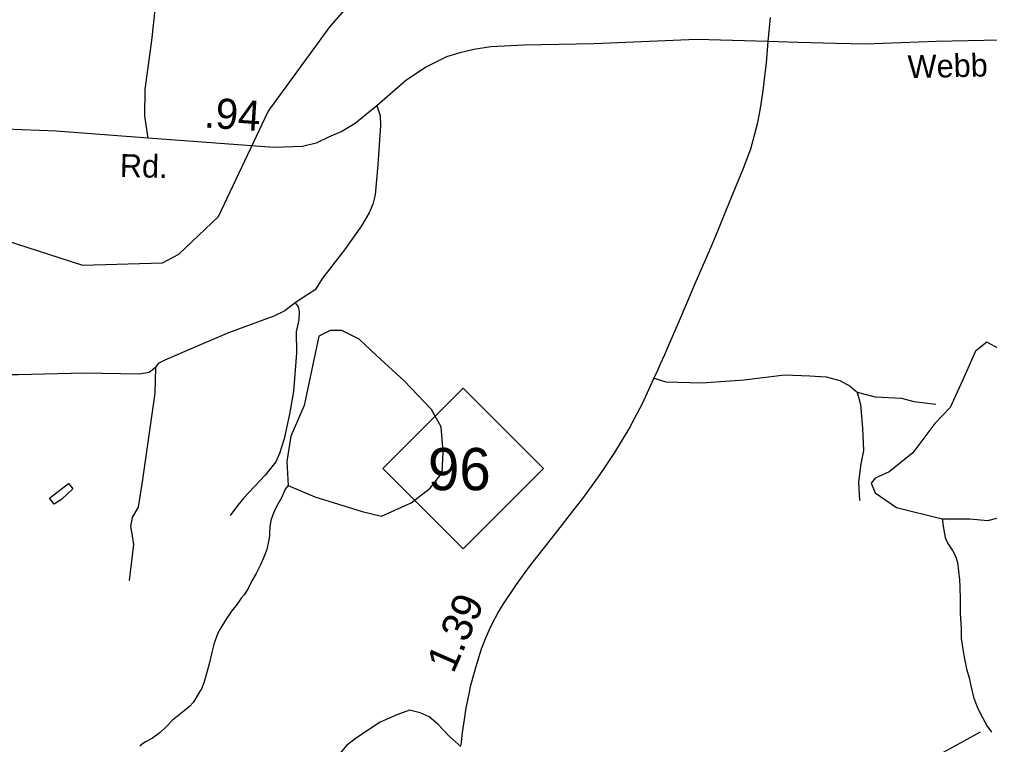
# Model space of a CAD drawing. Extents: x 2082433 to 2279600, y 546599 to 755198.
# Drawn here: x 2170889 to 2174911, y 598585 to 601594 of the extents above; entities that cross this region are included whole.
import ezdxf

# ---------------------------------------------------------------- set-up
doc = ezdxf.new("R2010")
doc.units = 0
for name, color, linetype in [('Exist Hydrographic Creek Single Shore', 7, 'Continuous'), ('Exist Hydrographic Misc Water Feature', 7, 'Continuous'), ('Exist Hydrographic Pond Under 1500 Sq Ft', 7, 'Continuous'), ('Exist Road Non-System Type 51', 7, 'Continuous'), ('Exist Road Primary NC Attributed', 7, 'Continuous'), ('Exist Road Primary NC Service Mileage Hundredths English Label', 7, 'Continuous'), ('Exist Road Primary NC Shield CELL', 7, 'Continuous'), ('Exist Road Primary NC Shield Number Label', 7, 'Continuous'), ('Exist Road Primary NC Structure Standard Bridge Number Label', 7, 'Continuous'), ('Exist Road Secondary Mileage Hundredths English Label', 7, 'Continuous'), ('Exist Road Secondary Type 51 Attributed', 7, 'Continuous'), ('Exist Road Secondary Type 51 Label', 7, 'Continuous')]:
    doc.layers.add(name, color=color, linetype=linetype)

msp = doc.modelspace()

# ---------------------------------------------------------------- linework, layer by layer
at = {"layer": 'Exist Hydrographic Creek Single Shore'}
for points in [[(2169314.7, 599480.3), (2169463.8, 599756.1), (2169535.8, 600190.9), (2169651.8, 600349.3), (2169883.7, 600557.8), (2170024.8, 600633.6), (2170465.7, 600746.1), (2170640.8, 600739.3), (2171149.8, 600574.8), (2171482.8, 600584.5), (2171549.8, 600619.2), (2171714.9, 600776.6), (2171920.8, 601212), (2172177.9, 601564.3), (2172475.8, 601906), (2173106.3, 602222.5)], [(2172003.6, 599660.1), (2171990.6, 599645.3), (2171974.8, 599609.2), (2171958.8, 599579.2), (2171949, 599561.2), (2171938.9, 599538.8), (2171931.1, 599514.8), (2171927.7, 599488.9), (2171925.8, 599464.9), (2171925.6, 599450.7), (2171921.9, 599427), (2171914.1, 599394.9), (2171902, 599362.7), (2171888.1, 599330.7), (2171870.7, 599294.8), (2171852.8, 599264.6), (2171837, 599232.6), (2171821, 599206.2), (2171808.9, 599192.2), (2171791.3, 599168.1), (2171767.7, 599138), (2171743.7, 599101.9), (2171724, 599070), (2171712.2, 599047.8), (2171696.4, 599005.6), (2171686.5, 598967.7), (2171677.1, 598925.8), (2171667.2, 598889.6), (2171653.1, 598841.4), (2171643.5, 598815.8), (2171635.9, 598803.5), (2171619.7, 598777.6), (2171609.8, 598759.6), (2171593.8, 598743.3), (2171571.7, 598725.2), (2171524.1, 598686.9), (2171496.2, 598656.7), (2171472.4, 598634.7), (2171440.7, 598612.3), (2171414.6, 598598.4), (2171398.8, 598588.2), (2171388.8, 598578)], [(2174714, 599521.4), (2174720.1, 599482.7), (2174724.6, 599458.9), (2174726.4, 599444.8), (2174732.8, 599430.9), (2174740.6, 599414.7), (2174756.6, 599390.8), (2174769.3, 599367), (2174777.3, 599341), (2174781.4, 599305.1), (2174785.7, 599269.2), (2174787.7, 599241.3), (2174788.3, 599185.3), (2174788.3, 599129.3), (2174792.9, 599067.4), (2174793.1, 599025.2), (2174799.4, 598981.2), (2174805.2, 598947.5), (2174815.4, 598899.3), (2174825.7, 598861.6), (2174834.3, 598823.4), (2174844.3, 598781.8), (2174860.3, 598737.6), (2174881, 598698), (2174901.3, 598662.1), (2174919.2, 598636.3)]]:
    msp.add_lwpolyline(points, dxfattribs=at)
at = {"layer": 'Exist Hydrographic Misc Water Feature'}
msp.add_lwpolyline([(2171064.8, 599603.9), (2171033.2, 599582), (2171013.1, 599607.7), (2171092.9, 599668.2), (2171110.5, 599646.1), (2171064.8, 599603.9)], dxfattribs=at)
at = {"layer": 'Exist Hydrographic Pond Under 1500 Sq Ft'}
msp.add_lwpolyline([(2172003.6, 599660.1), (2172113.6, 599612.4), (2172309.6, 599552.5), (2172389.6, 599532.5), (2172513.6, 599588.4), (2172592.3, 599649.6), (2172641.6, 599712.3), (2172645.6, 599800.2), (2172637.6, 599904.1), (2172597.6, 599976), (2172484, 600094.2), (2172369.6, 600199.7), (2172297.6, 600267.7), (2172225.6, 600303.6), (2172177.6, 600303.6), (2172129.6, 600279.7), (2172069, 599992), (2172013.6, 599864.1), (2171997.6, 599760.2)], close=True, dxfattribs=at)
msp.add_lwpolyline([(2174950.7, 600227.7), (2174900, 600254.7), (2174852.6, 600217.5), (2174798.5, 600095.9), (2174747.7, 599984.3), (2174683.5, 599916.8), (2174592.1, 599795.1), (2174494, 599717.4), (2174436.5, 599690.3), (2174419.6, 599670.1), (2174436.5, 599629.5), (2174524.5, 599568.7), (2174714, 599521.4), (2174828.9, 599521.4), (2174903.4, 599514.6), (2174940.6, 599524.8)], dxfattribs=at)
at = {"layer": 'Exist Road Non-System Type 51'}
for points in [[(2171423.3, 601101), (2171408.4, 601193.1), (2171409.7, 601302.8), (2171437.5, 601506), (2171453.7, 601645.5)], [(2172370.7, 601235.1), (2172384.2, 601195.8), (2172385.6, 601153.8), (2172374.7, 600989.9), (2172363.2, 600865.3), (2172353.8, 600827.4), (2172338.9, 600790.8), (2172307.7, 600736.7), (2172236.6, 600637.8), (2172145.2, 600519.9), (2172114.7, 600472.5), (2172089, 600454.9), (2172032.1, 600418.4)], [(2172032.1, 600418.4), (2171989.4, 600384.5), (2171943.4, 600362.8), (2171755.1, 600293.8), (2171584.4, 600220.6), (2171491.7, 600180), (2171464.6, 600166.4), (2171453.7, 600150.2)], [(2172032.1, 600418.4), (2172044.3, 600400.8), (2172048.3, 600381.8), (2172047, 600347.9), (2172036.1, 600297.8), (2172037.5, 600211.1), (2172024.6, 600050), (2172008.4, 599956.5), (2171986, 599853.6), (2171967.1, 599792.6), (2171952.2, 599758.8), (2171908.1, 599703.2), (2171818.7, 599608.4), (2171794.4, 599578.6), (2171763.2, 599535.3)], [(2171453.7, 600150.2), (2171426.6, 600128.5), (2171386, 600121.7), (2171157.1, 600125.8), (2170883.5, 600119), (2170725.7, 600119), (2170635, 600119), (2170564.5, 600110.9), (2170500.9, 600105.5), (2170410.1, 600102.8)], [(2171453.7, 600150.2), (2171449.7, 600043.2), (2171398.9, 599685.6), (2171380.6, 599570.5), (2171356.2, 599527.1), (2171349.4, 599490.6), (2171354.9, 599459.4), (2171361.6, 599414.7), (2171343.3, 599265.7)], [(2173520.3, 600105.3), (2173568.4, 600090.7), (2173718.3, 600085.3), (2173893.1, 600097.8), (2174060.9, 600119.2), (2174166.1, 600115.7), (2174233.9, 600110.3), (2174290.1, 600096), (2174332.9, 600072.8), (2174361.5, 600047.9)], [(2174361.5, 600047.9), (2174436.4, 600028.2), (2174545.3, 600022.9), (2174597, 600008.6), (2174688, 599997.9)], [(2174361.5, 600047.9), (2174375.8, 599996.1), (2174384.7, 599898), (2174388.2, 599805.2), (2174376.6, 599749.9), (2174367.7, 599673.2), (2174371.3, 599598.2)], [(2172719, 598577.1), (2172671.9, 598618.7), (2172623.7, 598670.5), (2172588, 598700.8), (2172550.6, 598716.9), (2172505.9, 598727.6), (2172454.2, 598707.9), (2172384.6, 598677.6), (2172286.5, 598613.4), (2172245.5, 598581.3), (2172209.8, 598540.2), (2172184.8, 598495.6), (2172159.8, 598436.8), (2172129.5, 598360), (2172114.3, 598294)]]:
    msp.add_lwpolyline(points, dxfattribs=at)
at = {"layer": 'Exist Road Primary NC Attributed'}
for points in [[(2173993.5, 601501.8), (2174002.9, 601601.2)], [(2172719.7, 598582.1), (2172726.4, 598635.1), (2172734, 598689.3), (2172741.7, 598737.7), (2172751.5, 598789), (2172760.3, 598831.2), (2172774.9, 598885.8), (2172783.4, 598915), (2172805.1, 598981.8), (2172822.3, 599027.6), (2172837.8, 599063.1), (2172851.9, 599092), (2172872.7, 599130.2), (2172896.2, 599169.2), (2172935.6, 599229.2), (2172950, 599249.9), (2173004.1, 599323.5), (2173096, 599441.7), (2173120.8, 599473.7), (2173192.2, 599565.8), (2173224.2, 599605.5), (2173268.1, 599665.5), (2173279.2, 599680.9), (2173289.9, 599696.3), (2173316.3, 599734.7), (2173357.7, 599797), (2173416.1, 599894.6), (2173440.6, 599940.3), (2173471.6, 599999.8), (2173486.1, 600030.1), (2173519.4, 600103.4), (2173535.3, 600138.9), (2173547.3, 600165), (2173564.2, 600203.8), (2173580.3, 600239.7), (2173629.2, 600354.4), (2173649.6, 600399.8), (2173690.8, 600498.1), (2173752, 600640), (2173775.7, 600695.8), (2173836.1, 600842.2), (2173890.9, 600976.4), (2173921.1, 601056.4), (2173936.9, 601113.1), (2173950.2, 601166), (2173960.2, 601217.8), (2173970.7, 601288.1), (2173985.5, 601414.2), (2173993.5, 601501.8)]]:
    msp.add_lwpolyline(points, dxfattribs=at)
at = {"layer": 'Exist Road Primary NC Shield CELL'}
msp.add_lwpolyline([(2172395.4, 599730.3), (2172728.4, 600063.3), (2173061.4, 599730.3), (2172728.4, 599397.3)], close=True, dxfattribs=at)
at = {"layer": 'Exist Road Primary NC Structure Standard Bridge Number Label'}
msp.add_line((2172574.3, 597378.9), (2174872.7, 598637.5), dxfattribs=at)
at = {"layer": 'Exist Road Secondary Type 51 Attributed'}
for points in [[(2177575, 601567.3), (2177214.9, 601569.5), (2176521, 601550), (2175840.2, 601536.1), (2175155.4, 601511.3), (2174690, 601502.4), (2174396.2, 601491.4), (2174273.2, 601493.5), (2174116.1, 601497.7), (2173993.5, 601501.8)], [(2173993.5, 601501.8), (2173696.8, 601511), (2173270.9, 601493.1), (2172981.5, 601487), (2172843.4, 601480.2), (2172772.3, 601469.4), (2172715.4, 601454.5), (2172659.9, 601438.3), (2172573.2, 601396.3), (2172489.9, 601339.4), (2172370.7, 601235.1), (2172281.3, 601161.9), (2172225.8, 601128.1), (2172170.2, 601105.1), (2172118.8, 601080.7), (2172061.9, 601067.1), (2171944, 601061.7), (2171423.3, 601101), (2171041.4, 601130.6), (2170687.1, 601144.5)]]:
    msp.add_lwpolyline(points, dxfattribs=at)

# ---------------------------------------------------------------- texts
at = {"layer": 'Exist Road Primary NC Service Mileage Hundredths English Label'}
msp.add_text('1.39', height=125, rotation=66.3301, dxfattribs=at).set_placement((2172687.8, 598876.4))
at = {"layer": 'Exist Road Primary NC Shield Number Label'}
msp.add_text('96', height=175, dxfattribs=at).set_placement((2172582.5, 599640.6))
at = {"layer": 'Exist Road Secondary Mileage Hundredths English Label'}
msp.add_text('.94', height=125, rotation=356.2688, dxfattribs=at).set_placement((2171652.5, 601145.6))
at = {"layer": 'Exist Road Secondary Type 51 Label'}
for s, rotation, p in [('Webb', 1.347, (2174572.4, 601349.6)), ('Rd.', 358.6848, (2171304.6, 600940.4))]:
    msp.add_text(s, height=95, rotation=rotation, dxfattribs=at).set_placement(p)

doc.saveas('drawing.dxf')
